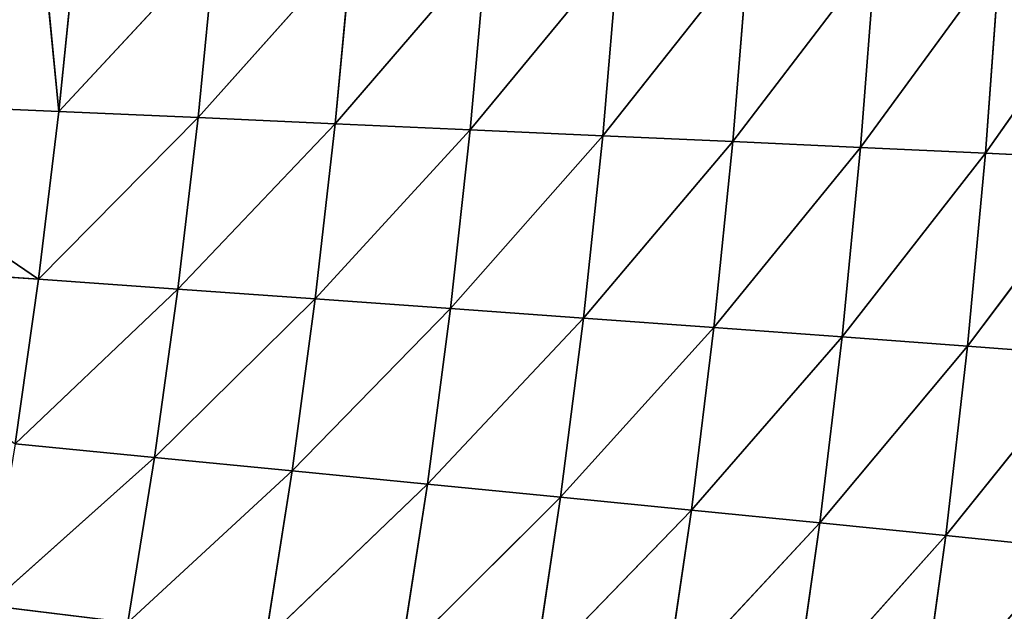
# Model space of a CAD drawing. Extents: x 0 to 500, y 0 to 390.
# Tile 822 of 1056: x 421 to 446, y 175 to 190. Entities that reach past the tile are written whole.
import ezdxf

# ---------------------------------------------------------------- set-up
doc = ezdxf.new("R2010")
doc.units = 0
doc.header["$LTSCALE"] = 25.4
doc.layers.get('0').update_dxf_attribs({"linetype": 'CONTINUOUS'})

# ---------------------------------------------------------------- blocks, each defined once
blk = doc.blocks.new('ATLANTA505_-_S_STL')
at = {"color": 0}
for p, q in [((449.368, 56.055, 198.252), (445.852, 53.907, 203.284)), ((449.368, 56.055, 198.252), (445.852, 53.907, 203.284)), ((449.017, 55.91, 203.433), (445.386, 53.772, 208.282)), ((449.017, 55.91, 203.433), (445.386, 53.772, 208.282)), ((449.017, 55.91, 203.433), (445.852, 53.907, 203.284)), ((449.017, 55.91, 203.433), (445.852, 53.907, 203.284)), ((448.565, 55.776, 208.52), (444.822, 53.648, 213.187)), ((448.565, 55.776, 208.52), (444.822, 53.648, 213.187)), ((448.013, 55.654, 213.513), (444.822, 53.648, 213.187)), ((448.013, 55.654, 213.513), (444.822, 53.648, 213.187)), ((448.565, 55.776, 208.52), (445.386, 53.772, 208.282)), ((448.565, 55.776, 208.52), (445.386, 53.772, 208.282)), ((446.219, 54.052, 198.195), (442.616, 52.009, 203.134)), ((446.219, 54.052, 198.195), (442.616, 52.009, 203.134)), ((445.852, 53.907, 203.284), (446.219, 54.052, 198.195)), ((445.852, 53.907, 203.284), (446.219, 54.052, 198.195)), ((445.386, 53.772, 208.282), (441.562, 51.751, 212.858)), ((445.386, 53.772, 208.282), (441.562, 51.751, 212.858)), ((445.852, 53.907, 203.284), (442.137, 51.874, 208.041)), ((445.852, 53.907, 203.284), (442.137, 51.874, 208.041)), ((445.386, 53.772, 208.282), (442.137, 51.874, 208.041)), ((445.386, 53.772, 208.282), (442.137, 51.874, 208.041)), ((445.852, 53.907, 203.284), (442.616, 52.009, 203.134)), ((445.852, 53.907, 203.284), (442.616, 52.009, 203.134)), ((444.822, 53.648, 213.187), (445.386, 53.772, 208.282)), ((444.822, 53.648, 213.187), (445.386, 53.772, 208.282)), ((445.386, 53.772, 208.282), (445.852, 53.907, 203.284)), ((445.386, 53.772, 208.282), (445.852, 53.907, 203.284)), ((444.822, 53.648, 213.187), (440.892, 51.638, 217.584)), ((444.822, 53.648, 213.187), (440.892, 51.638, 217.584)), ((444.822, 53.648, 213.187), (441.562, 51.751, 212.858)), ((444.822, 53.648, 213.187), (441.562, 51.751, 212.858)), ((444.158, 53.536, 217.999), (444.822, 53.648, 213.187)), ((444.158, 53.536, 217.999), (444.822, 53.648, 213.187)), ((442.616, 52.009, 203.134), (438.822, 50.08, 207.798)), ((442.616, 52.009, 203.134), (438.822, 50.08, 207.798)), ((442.999, 52.154, 198.137), (439.313, 50.212, 202.982)), ((442.999, 52.154, 198.137), (439.313, 50.212, 202.982)), ((442.616, 52.009, 203.134), (439.313, 50.212, 202.982)), ((442.616, 52.009, 203.134), (439.313, 50.212, 202.982)), ((442.616, 52.009, 203.134), (442.137, 51.874, 208.041)), ((442.616, 52.009, 203.134), (442.137, 51.874, 208.041)), ((442.999, 52.154, 198.137), (442.616, 52.009, 203.134)), ((442.999, 52.154, 198.137), (442.616, 52.009, 203.134)), ((441.562, 51.751, 212.858), (437.561, 49.846, 217.163)), ((441.562, 51.751, 212.858), (437.561, 49.846, 217.163)), ((442.137, 51.874, 208.041), (438.239, 49.957, 212.526)), ((442.137, 51.874, 208.041), (438.239, 49.957, 212.526)), ((441.562, 51.751, 212.858), (438.239, 49.957, 212.526)), ((441.562, 51.751, 212.858), (438.239, 49.957, 212.526)), ((442.137, 51.874, 208.041), (438.822, 50.08, 207.798)), ((442.137, 51.874, 208.041), (438.822, 50.08, 207.798)), ((441.562, 51.751, 212.858), (440.892, 51.638, 217.584)), ((441.562, 51.751, 212.858), (440.892, 51.638, 217.584)), ((442.137, 51.874, 208.041), (441.562, 51.751, 212.858)), ((442.137, 51.874, 208.041), (441.562, 51.751, 212.858)), ((439.313, 50.212, 202.982), (435.444, 48.384, 207.553)), ((439.313, 50.212, 202.982), (435.444, 48.384, 207.553)), ((439.71, 50.355, 198.078), (435.945, 48.514, 202.829)), ((439.71, 50.355, 198.078), (435.945, 48.514, 202.829)), ((439.313, 50.212, 202.982), (435.945, 48.514, 202.829)), ((439.313, 50.212, 202.982), (435.945, 48.514, 202.829)), ((438.822, 50.08, 207.798), (439.313, 50.212, 202.982)), ((438.822, 50.08, 207.798), (439.313, 50.212, 202.982)), ((439.313, 50.212, 202.982), (439.71, 50.355, 198.078)), ((439.313, 50.212, 202.982), (439.71, 50.355, 198.078)), ((438.239, 49.957, 212.526), (434.17, 48.154, 216.738)), ((438.239, 49.957, 212.526), (434.17, 48.154, 216.738)), ((438.822, 50.08, 207.798), (434.853, 48.264, 212.189)), ((438.822, 50.08, 207.798), (434.853, 48.264, 212.189)), ((438.239, 49.957, 212.526), (434.853, 48.264, 212.189)), ((438.239, 49.957, 212.526), (434.853, 48.264, 212.189)), ((438.822, 50.08, 207.798), (435.444, 48.384, 207.553)), ((438.822, 50.08, 207.798), (435.444, 48.384, 207.553)), ((437.561, 49.846, 217.163), (438.239, 49.957, 212.526)), ((437.561, 49.846, 217.163), (438.239, 49.957, 212.526)), ((438.239, 49.957, 212.526), (438.822, 50.08, 207.798)), ((438.239, 49.957, 212.526), (438.822, 50.08, 207.798)), ((435.945, 48.514, 202.829), (432.005, 46.784, 207.305)), ((435.945, 48.514, 202.829), (432.005, 46.784, 207.305)), ((436.355, 48.654, 198.019), (432.514, 46.91, 202.674)), ((436.355, 48.654, 198.019), (432.514, 46.91, 202.674)), ((435.945, 48.514, 202.829), (432.514, 46.91, 202.674)), ((435.945, 48.514, 202.829), (432.514, 46.91, 202.674)), ((435.945, 48.514, 202.829), (435.444, 48.384, 207.553)), ((435.945, 48.514, 202.829), (435.444, 48.384, 207.553)), ((436.355, 48.654, 198.019), (435.945, 48.514, 202.829)), ((436.355, 48.654, 198.019), (435.945, 48.514, 202.829)), ((434.853, 48.264, 212.189), (430.721, 46.56, 216.309)), ((434.853, 48.264, 212.189), (430.721, 46.56, 216.309)), ((435.444, 48.384, 207.553), (431.407, 46.667, 211.85)), ((435.444, 48.384, 207.553), (431.407, 46.667, 211.85)), ((434.853, 48.264, 212.189), (431.407, 46.667, 211.85)), ((434.853, 48.264, 212.189), (431.407, 46.667, 211.85)), ((435.444, 48.384, 207.553), (432.005, 46.784, 207.305)), ((435.444, 48.384, 207.553), (432.005, 46.784, 207.305)), ((434.853, 48.264, 212.189), (434.17, 48.154, 216.738)), ((434.853, 48.264, 212.189), (434.17, 48.154, 216.738)), ((435.444, 48.384, 207.553), (434.853, 48.264, 212.189)), ((435.444, 48.384, 207.553), (434.853, 48.264, 212.189)), ((428.507, 45.275, 207.054), (432.514, 46.91, 202.674)), ((428.507, 45.275, 207.054), (432.514, 46.91, 202.674)), ((432.936, 47.046, 197.959), (429.024, 45.397, 202.518)), ((432.936, 47.046, 197.959), (429.024, 45.397, 202.518)), ((429.024, 45.397, 202.518), (432.514, 46.91, 202.674)), ((429.024, 45.397, 202.518), (432.514, 46.91, 202.674)), ((432.005, 46.784, 207.305), (432.514, 46.91, 202.674)), ((432.005, 46.784, 207.305), (432.514, 46.91, 202.674)), ((432.514, 46.91, 202.674), (432.936, 47.046, 197.959)), ((432.514, 46.91, 202.674), (432.936, 47.046, 197.959)), ((427.217, 45.059, 215.876), (431.407, 46.667, 211.85)), ((427.217, 45.059, 215.876), (431.407, 46.667, 211.85)), ((427.905, 45.162, 211.507), (432.005, 46.784, 207.305)), ((427.905, 45.162, 211.507), (432.005, 46.784, 207.305)), ((427.905, 45.162, 211.507), (431.407, 46.667, 211.85)), ((427.905, 45.162, 211.507), (431.407, 46.667, 211.85)), ((428.507, 45.275, 207.054), (432.005, 46.784, 207.305)), ((428.507, 45.275, 207.054), (432.005, 46.784, 207.305)), ((430.721, 46.56, 216.309), (431.407, 46.667, 211.85)), ((430.721, 46.56, 216.309), (431.407, 46.667, 211.85)), ((431.407, 46.667, 211.85), (432.005, 46.784, 207.305)), ((431.407, 46.667, 211.85), (432.005, 46.784, 207.305)), ((429.024, 45.397, 202.518), (424.954, 43.853, 206.801)), ((429.024, 45.397, 202.518), (424.954, 43.853, 206.801)), ((425.476, 43.97, 202.36), (429.455, 45.528, 197.898)), ((425.476, 43.97, 202.36), (429.455, 45.528, 197.898)), ((425.476, 43.97, 202.36), (429.024, 45.397, 202.518)), ((425.476, 43.97, 202.36), (429.024, 45.397, 202.518)), ((429.024, 45.397, 202.518), (428.507, 45.275, 207.054)), ((429.024, 45.397, 202.518), (428.507, 45.275, 207.054)), ((429.455, 45.528, 197.898), (429.024, 45.397, 202.518)), ((429.455, 45.528, 197.898), (429.024, 45.397, 202.518)), ((427.905, 45.162, 211.507), (423.66, 43.646, 215.439)), ((427.905, 45.162, 211.507), (423.66, 43.646, 215.439)), ((428.507, 45.275, 207.054), (424.349, 43.745, 211.161)), ((428.507, 45.275, 207.054), (424.349, 43.745, 211.161)), ((427.905, 45.162, 211.507), (424.349, 43.745, 211.161)), ((427.905, 45.162, 211.507), (424.349, 43.745, 211.161)), ((428.507, 45.275, 207.054), (424.954, 43.853, 206.801)), ((428.507, 45.275, 207.054), (424.954, 43.853, 206.801)), ((427.905, 45.162, 211.507), (427.217, 45.059, 215.876)), ((427.905, 45.162, 211.507), (427.217, 45.059, 215.876)), ((428.507, 45.275, 207.054), (427.905, 45.162, 211.507)), ((428.507, 45.275, 207.054), (427.905, 45.162, 211.507)), ((421.873, 42.627, 202.201), (425.915, 44.096, 197.837)), ((421.873, 42.627, 202.201), (425.915, 44.096, 197.837)), ((425.915, 44.096, 197.837), (425.476, 43.97, 202.36)), ((425.915, 44.096, 197.837), (425.476, 43.97, 202.36)), ((424.954, 43.853, 206.801), (420.741, 42.412, 210.812)), ((424.954, 43.853, 206.801), (420.741, 42.412, 210.812)), ((421.347, 42.516, 206.546), (425.476, 43.97, 202.36)), ((421.347, 42.516, 206.546), (425.476, 43.97, 202.36)), ((421.347, 42.516, 206.546), (424.954, 43.853, 206.801)), ((421.347, 42.516, 206.546), (424.954, 43.853, 206.801)), ((421.873, 42.627, 202.201), (425.476, 43.97, 202.36)), ((421.873, 42.627, 202.201), (425.476, 43.97, 202.36)), ((424.349, 43.745, 211.161), (424.954, 43.853, 206.801)), ((424.349, 43.745, 211.161), (424.954, 43.853, 206.801)), ((425.476, 43.97, 202.36), (424.954, 43.853, 206.801)), ((425.476, 43.97, 202.36), (424.954, 43.853, 206.801)), ((424.349, 43.745, 211.161), (420.053, 42.317, 214.998)), ((424.349, 43.745, 211.161), (420.053, 42.317, 214.998)), ((423.66, 43.646, 215.439), (420.053, 42.317, 214.998)), ((423.66, 43.646, 215.439), (420.053, 42.317, 214.998)), ((424.349, 43.745, 211.161), (420.741, 42.412, 210.812)), ((424.349, 43.745, 211.161), (420.741, 42.412, 210.812)), ((423.66, 43.646, 215.439), (424.349, 43.745, 211.161)), ((423.66, 43.646, 215.439), (424.349, 43.745, 211.161)), ((414.512, 40.176, 201.879), (421.873, 42.627, 202.201)), ((414.512, 40.176, 201.879), (421.873, 42.627, 202.201)), ((421.164, 42.329, 194.991), (421.873, 42.627, 202.201)), ((421.164, 42.329, 194.991), (421.873, 42.627, 202.201)), ((421.873, 42.627, 202.201), (421.347, 42.516, 206.546)), ((421.873, 42.627, 202.201), (421.347, 42.516, 206.546)), ((422.318, 42.747, 197.776), (421.873, 42.627, 202.201)), ((422.318, 42.747, 197.776), (421.873, 42.627, 202.201)), ((413.983, 40.076, 206.03), (421.347, 42.516, 206.546)), ((413.983, 40.076, 206.03), (421.347, 42.516, 206.546)), ((414.512, 40.176, 201.879), (421.347, 42.516, 206.546)), ((414.512, 40.176, 201.879), (421.347, 42.516, 206.546)), ((421.347, 42.516, 206.546), (420.741, 42.412, 210.812)), ((421.347, 42.516, 206.546), (420.741, 42.412, 210.812))]:
    blk.add_line(p, q, dxfattribs=at)
mesh = blk.add_polyface(dxfattribs=at)
corners = [(449.017, 55.91, 203.433), (449.368, 56.055, 198.252), (445.852, 53.907, 203.284)]
mesh.append_faces([[corners[k] for k in face] for face in [(0, 1, 2)]], dxfattribs={"color": 0})
mesh = blk.add_polyface(dxfattribs=at)
corners = [(445.852, 53.907, 203.284), (449.368, 56.055, 198.252), (446.219, 54.052, 198.195)]
mesh.append_faces([[corners[k] for k in face] for face in [(0, 1, 2)]], dxfattribs={"color": 0})
mesh = blk.add_polyface(dxfattribs=at)
corners = [(448.565, 55.776, 208.52), (449.017, 55.91, 203.433), (445.386, 53.772, 208.282)]
mesh.append_faces([[corners[k] for k in face] for face in [(0, 1, 2)]], dxfattribs={"color": 0})
mesh = blk.add_polyface(dxfattribs=at)
corners = [(445.386, 53.772, 208.282), (449.017, 55.91, 203.433), (445.852, 53.907, 203.284)]
mesh.append_faces([[corners[k] for k in face] for face in [(0, 1, 2)]], dxfattribs={"color": 0})
mesh = blk.add_polyface(dxfattribs=at)
corners = [(447.358, 55.542, 218.41), (448.013, 55.654, 213.513), (444.158, 53.536, 217.999)]
mesh.append_faces([[corners[k] for k in face] for face in [(0, 1, 2)]], dxfattribs={"color": 0})
mesh = blk.add_polyface(dxfattribs=at)
corners = [(444.158, 53.536, 217.999), (448.013, 55.654, 213.513), (444.822, 53.648, 213.187)]
mesh.append_faces([[corners[k] for k in face] for face in [(0, 1, 2)]], dxfattribs={"color": 0})
mesh = blk.add_polyface(dxfattribs=at)
corners = [(448.013, 55.654, 213.513), (448.565, 55.776, 208.52), (444.822, 53.648, 213.187)]
mesh.append_faces([[corners[k] for k in face] for face in [(0, 1, 2)]], dxfattribs={"color": 0})
mesh = blk.add_polyface(dxfattribs=at)
corners = [(444.822, 53.648, 213.187), (448.565, 55.776, 208.52), (445.386, 53.772, 208.282)]
mesh.append_faces([[corners[k] for k in face] for face in [(0, 1, 2)]], dxfattribs={"color": 0})
mesh = blk.add_polyface(dxfattribs=at)
corners = [(445.852, 53.907, 203.284), (446.219, 54.052, 198.195), (442.616, 52.009, 203.134)]
mesh.append_faces([[corners[k] for k in face] for face in [(0, 1, 2)]], dxfattribs={"color": 0})
mesh = blk.add_polyface(dxfattribs=at)
corners = [(442.616, 52.009, 203.134), (446.219, 54.052, 198.195), (442.999, 52.154, 198.137)]
mesh.append_faces([[corners[k] for k in face] for face in [(0, 1, 2)]], dxfattribs={"color": 0})
mesh = blk.add_polyface(dxfattribs=at)
corners = [(444.822, 53.648, 213.187), (445.386, 53.772, 208.282), (441.562, 51.751, 212.858)]
mesh.append_faces([[corners[k] for k in face] for face in [(0, 1, 2)]], dxfattribs={"color": 0})
mesh = blk.add_polyface(dxfattribs=at)
corners = [(441.562, 51.751, 212.858), (445.386, 53.772, 208.282), (442.137, 51.874, 208.041)]
mesh.append_faces([[corners[k] for k in face] for face in [(0, 1, 2)]], dxfattribs={"color": 0})
mesh = blk.add_polyface(dxfattribs=at)
corners = [(445.386, 53.772, 208.282), (445.852, 53.907, 203.284), (442.137, 51.874, 208.041)]
mesh.append_faces([[corners[k] for k in face] for face in [(0, 1, 2)]], dxfattribs={"color": 0})
mesh = blk.add_polyface(dxfattribs=at)
corners = [(442.137, 51.874, 208.041), (445.852, 53.907, 203.284), (442.616, 52.009, 203.134)]
mesh.append_faces([[corners[k] for k in face] for face in [(0, 1, 2)]], dxfattribs={"color": 0})
mesh = blk.add_polyface(dxfattribs=at)
corners = [(444.158, 53.536, 217.999), (444.822, 53.648, 213.187), (440.892, 51.638, 217.584)]
mesh.append_faces([[corners[k] for k in face] for face in [(0, 1, 2)]], dxfattribs={"color": 0})
mesh = blk.add_polyface(dxfattribs=at)
corners = [(440.892, 51.638, 217.584), (444.822, 53.648, 213.187), (441.562, 51.751, 212.858)]
mesh.append_faces([[corners[k] for k in face] for face in [(0, 1, 2)]], dxfattribs={"color": 0})
mesh = blk.add_polyface(dxfattribs=at)
corners = [(442.137, 51.874, 208.041), (442.616, 52.009, 203.134), (438.822, 50.08, 207.798)]
mesh.append_faces([[corners[k] for k in face] for face in [(0, 1, 2)]], dxfattribs={"color": 0})
mesh = blk.add_polyface(dxfattribs=at)
corners = [(438.822, 50.08, 207.798), (442.616, 52.009, 203.134), (439.313, 50.212, 202.982)]
mesh.append_faces([[corners[k] for k in face] for face in [(0, 1, 2)]], dxfattribs={"color": 0})
mesh = blk.add_polyface(dxfattribs=at)
corners = [(442.616, 52.009, 203.134), (442.999, 52.154, 198.137), (439.313, 50.212, 202.982)]
mesh.append_faces([[corners[k] for k in face] for face in [(0, 1, 2)]], dxfattribs={"color": 0})
mesh = blk.add_polyface(dxfattribs=at)
corners = [(439.313, 50.212, 202.982), (442.999, 52.154, 198.137), (439.71, 50.355, 198.078)]
mesh.append_faces([[corners[k] for k in face] for face in [(0, 1, 2)]], dxfattribs={"color": 0})
mesh = blk.add_polyface(dxfattribs=at)
corners = [(440.892, 51.638, 217.584), (441.562, 51.751, 212.858), (437.561, 49.846, 217.163)]
mesh.append_faces([[corners[k] for k in face] for face in [(0, 1, 2)]], dxfattribs={"color": 0})
mesh = blk.add_polyface(dxfattribs=at)
corners = [(437.561, 49.846, 217.163), (441.562, 51.751, 212.858), (438.239, 49.957, 212.526)]
mesh.append_faces([[corners[k] for k in face] for face in [(0, 1, 2)]], dxfattribs={"color": 0})
mesh = blk.add_polyface(dxfattribs=at)
corners = [(441.562, 51.751, 212.858), (442.137, 51.874, 208.041), (438.239, 49.957, 212.526)]
mesh.append_faces([[corners[k] for k in face] for face in [(0, 1, 2)]], dxfattribs={"color": 0})
mesh = blk.add_polyface(dxfattribs=at)
corners = [(438.239, 49.957, 212.526), (442.137, 51.874, 208.041), (438.822, 50.08, 207.798)]
mesh.append_faces([[corners[k] for k in face] for face in [(0, 1, 2)]], dxfattribs={"color": 0})
mesh = blk.add_polyface(dxfattribs=at)
corners = [(438.822, 50.08, 207.798), (439.313, 50.212, 202.982), (435.444, 48.384, 207.553)]
mesh.append_faces([[corners[k] for k in face] for face in [(0, 1, 2)]], dxfattribs={"color": 0})
mesh = blk.add_polyface(dxfattribs=at)
corners = [(435.444, 48.384, 207.553), (439.313, 50.212, 202.982), (435.945, 48.514, 202.829)]
mesh.append_faces([[corners[k] for k in face] for face in [(0, 1, 2)]], dxfattribs={"color": 0})
mesh = blk.add_polyface(dxfattribs=at)
corners = [(439.313, 50.212, 202.982), (439.71, 50.355, 198.078), (435.945, 48.514, 202.829)]
mesh.append_faces([[corners[k] for k in face] for face in [(0, 1, 2)]], dxfattribs={"color": 0})
mesh = blk.add_polyface(dxfattribs=at)
corners = [(435.945, 48.514, 202.829), (439.71, 50.355, 198.078), (436.355, 48.654, 198.019)]
mesh.append_faces([[corners[k] for k in face] for face in [(0, 1, 2)]], dxfattribs={"color": 0})
mesh = blk.add_polyface(dxfattribs=at)
corners = [(437.561, 49.846, 217.163), (438.239, 49.957, 212.526), (434.17, 48.154, 216.738)]
mesh.append_faces([[corners[k] for k in face] for face in [(0, 1, 2)]], dxfattribs={"color": 0})
mesh = blk.add_polyface(dxfattribs=at)
corners = [(434.17, 48.154, 216.738), (438.239, 49.957, 212.526), (434.853, 48.264, 212.189)]
mesh.append_faces([[corners[k] for k in face] for face in [(0, 1, 2)]], dxfattribs={"color": 0})
mesh = blk.add_polyface(dxfattribs=at)
corners = [(438.239, 49.957, 212.526), (438.822, 50.08, 207.798), (434.853, 48.264, 212.189)]
mesh.append_faces([[corners[k] for k in face] for face in [(0, 1, 2)]], dxfattribs={"color": 0})
mesh = blk.add_polyface(dxfattribs=at)
corners = [(434.853, 48.264, 212.189), (438.822, 50.08, 207.798), (435.444, 48.384, 207.553)]
mesh.append_faces([[corners[k] for k in face] for face in [(0, 1, 2)]], dxfattribs={"color": 0})
mesh = blk.add_polyface(dxfattribs=at)
corners = [(435.444, 48.384, 207.553), (435.945, 48.514, 202.829), (432.005, 46.784, 207.305)]
mesh.append_faces([[corners[k] for k in face] for face in [(0, 1, 2)]], dxfattribs={"color": 0})
mesh = blk.add_polyface(dxfattribs=at)
corners = [(432.005, 46.784, 207.305), (435.945, 48.514, 202.829), (432.514, 46.91, 202.674)]
mesh.append_faces([[corners[k] for k in face] for face in [(0, 1, 2)]], dxfattribs={"color": 0})
mesh = blk.add_polyface(dxfattribs=at)
corners = [(435.945, 48.514, 202.829), (436.355, 48.654, 198.019), (432.514, 46.91, 202.674)]
mesh.append_faces([[corners[k] for k in face] for face in [(0, 1, 2)]], dxfattribs={"color": 0})
mesh = blk.add_polyface(dxfattribs=at)
corners = [(432.514, 46.91, 202.674), (436.355, 48.654, 198.019), (432.936, 47.046, 197.959)]
mesh.append_faces([[corners[k] for k in face] for face in [(0, 1, 2)]], dxfattribs={"color": 0})
mesh = blk.add_polyface(dxfattribs=at)
corners = [(434.17, 48.154, 216.738), (434.853, 48.264, 212.189), (430.721, 46.56, 216.309)]
mesh.append_faces([[corners[k] for k in face] for face in [(0, 1, 2)]], dxfattribs={"color": 0})
mesh = blk.add_polyface(dxfattribs=at)
corners = [(430.721, 46.56, 216.309), (434.853, 48.264, 212.189), (431.407, 46.667, 211.85)]
mesh.append_faces([[corners[k] for k in face] for face in [(0, 1, 2)]], dxfattribs={"color": 0})
mesh = blk.add_polyface(dxfattribs=at)
corners = [(434.853, 48.264, 212.189), (435.444, 48.384, 207.553), (431.407, 46.667, 211.85)]
mesh.append_faces([[corners[k] for k in face] for face in [(0, 1, 2)]], dxfattribs={"color": 0})
mesh = blk.add_polyface(dxfattribs=at)
corners = [(431.407, 46.667, 211.85), (435.444, 48.384, 207.553), (432.005, 46.784, 207.305)]
mesh.append_faces([[corners[k] for k in face] for face in [(0, 1, 2)]], dxfattribs={"color": 0})
mesh = blk.add_polyface(dxfattribs=at)
corners = [(428.507, 45.275, 207.054), (432.514, 46.91, 202.674), (429.024, 45.397, 202.518)]
mesh.append_faces([[corners[k] for k in face] for face in [(0, 1, 2)]], dxfattribs={"color": 0})
mesh = blk.add_polyface(dxfattribs=at)
corners = [(432.005, 46.784, 207.305), (432.514, 46.91, 202.674), (428.507, 45.275, 207.054)]
mesh.append_faces([[corners[k] for k in face] for face in [(0, 1, 2)]], dxfattribs={"color": 0})
mesh = blk.add_polyface(dxfattribs=at)
corners = [(432.514, 46.91, 202.674), (432.936, 47.046, 197.959), (429.024, 45.397, 202.518)]
mesh.append_faces([[corners[k] for k in face] for face in [(0, 1, 2)]], dxfattribs={"color": 0})
mesh = blk.add_polyface(dxfattribs=at)
corners = [(429.024, 45.397, 202.518), (432.936, 47.046, 197.959), (429.455, 45.528, 197.898)]
mesh.append_faces([[corners[k] for k in face] for face in [(0, 1, 2)]], dxfattribs={"color": 0})
mesh = blk.add_polyface(dxfattribs=at)
corners = [(427.217, 45.059, 215.876), (431.407, 46.667, 211.85), (427.905, 45.162, 211.507)]
mesh.append_faces([[corners[k] for k in face] for face in [(0, 1, 2)]], dxfattribs={"color": 0})
mesh = blk.add_polyface(dxfattribs=at)
corners = [(430.721, 46.56, 216.309), (431.407, 46.667, 211.85), (427.217, 45.059, 215.876)]
mesh.append_faces([[corners[k] for k in face] for face in [(0, 1, 2)]], dxfattribs={"color": 0})
mesh = blk.add_polyface(dxfattribs=at)
corners = [(427.905, 45.162, 211.507), (432.005, 46.784, 207.305), (428.507, 45.275, 207.054)]
mesh.append_faces([[corners[k] for k in face] for face in [(0, 1, 2)]], dxfattribs={"color": 0})
mesh = blk.add_polyface(dxfattribs=at)
corners = [(431.407, 46.667, 211.85), (432.005, 46.784, 207.305), (427.905, 45.162, 211.507)]
mesh.append_faces([[corners[k] for k in face] for face in [(0, 1, 2)]], dxfattribs={"color": 0})
mesh = blk.add_polyface(dxfattribs=at)
corners = [(428.507, 45.275, 207.054), (429.024, 45.397, 202.518), (424.954, 43.853, 206.801)]
mesh.append_faces([[corners[k] for k in face] for face in [(0, 1, 2)]], dxfattribs={"color": 0})
mesh = blk.add_polyface(dxfattribs=at)
corners = [(424.954, 43.853, 206.801), (429.024, 45.397, 202.518), (425.476, 43.97, 202.36)]
mesh.append_faces([[corners[k] for k in face] for face in [(0, 1, 2)]], dxfattribs={"color": 0})
mesh = blk.add_polyface(dxfattribs=at)
corners = [(425.476, 43.97, 202.36), (429.455, 45.528, 197.898), (425.915, 44.096, 197.837)]
mesh.append_faces([[corners[k] for k in face] for face in [(0, 1, 2)]], dxfattribs={"color": 0})
mesh = blk.add_polyface(dxfattribs=at)
corners = [(429.024, 45.397, 202.518), (429.455, 45.528, 197.898), (425.476, 43.97, 202.36)]
mesh.append_faces([[corners[k] for k in face] for face in [(0, 1, 2)]], dxfattribs={"color": 0})
mesh = blk.add_polyface(dxfattribs=at)
corners = [(427.217, 45.059, 215.876), (427.905, 45.162, 211.507), (423.66, 43.646, 215.439)]
mesh.append_faces([[corners[k] for k in face] for face in [(0, 1, 2)]], dxfattribs={"color": 0})
mesh = blk.add_polyface(dxfattribs=at)
corners = [(423.66, 43.646, 215.439), (427.905, 45.162, 211.507), (424.349, 43.745, 211.161)]
mesh.append_faces([[corners[k] for k in face] for face in [(0, 1, 2)]], dxfattribs={"color": 0})
mesh = blk.add_polyface(dxfattribs=at)
corners = [(427.905, 45.162, 211.507), (428.507, 45.275, 207.054), (424.349, 43.745, 211.161)]
mesh.append_faces([[corners[k] for k in face] for face in [(0, 1, 2)]], dxfattribs={"color": 0})
mesh = blk.add_polyface(dxfattribs=at)
corners = [(424.349, 43.745, 211.161), (428.507, 45.275, 207.054), (424.954, 43.853, 206.801)]
mesh.append_faces([[corners[k] for k in face] for face in [(0, 1, 2)]], dxfattribs={"color": 0})
mesh = blk.add_polyface(dxfattribs=at)
corners = [(421.873, 42.627, 202.201), (425.915, 44.096, 197.837), (422.318, 42.747, 197.776)]
mesh.append_faces([[corners[k] for k in face] for face in [(0, 1, 2)]], dxfattribs={"color": 0})
mesh = blk.add_polyface(dxfattribs=at)
corners = [(425.476, 43.97, 202.36), (425.915, 44.096, 197.837), (421.873, 42.627, 202.201)]
mesh.append_faces([[corners[k] for k in face] for face in [(0, 1, 2)]], dxfattribs={"color": 0})
mesh = blk.add_polyface(dxfattribs=at)
corners = [(424.349, 43.745, 211.161), (424.954, 43.853, 206.801), (420.741, 42.412, 210.812)]
mesh.append_faces([[corners[k] for k in face] for face in [(0, 1, 2)]], dxfattribs={"color": 0})
mesh = blk.add_polyface(dxfattribs=at)
corners = [(420.741, 42.412, 210.812), (424.954, 43.853, 206.801), (421.347, 42.516, 206.546)]
mesh.append_faces([[corners[k] for k in face] for face in [(0, 1, 2)]], dxfattribs={"color": 0})
mesh = blk.add_polyface(dxfattribs=at)
corners = [(421.347, 42.516, 206.546), (425.476, 43.97, 202.36), (421.873, 42.627, 202.201)]
mesh.append_faces([[corners[k] for k in face] for face in [(0, 1, 2)]], dxfattribs={"color": 0})
mesh = blk.add_polyface(dxfattribs=at)
corners = [(424.954, 43.853, 206.801), (425.476, 43.97, 202.36), (421.347, 42.516, 206.546)]
mesh.append_faces([[corners[k] for k in face] for face in [(0, 1, 2)]], dxfattribs={"color": 0})
mesh = blk.add_polyface(dxfattribs=at)
corners = [(419.284, 42.23, 219.103), (423.66, 43.646, 215.439), (420.053, 42.317, 214.998)]
mesh.append_faces([[corners[k] for k in face] for face in [(0, 1, 2)]], dxfattribs={"color": 0})
mesh = blk.add_polyface(dxfattribs=at)
corners = [(423.66, 43.646, 215.439), (424.349, 43.745, 211.161), (420.053, 42.317, 214.998)]
mesh.append_faces([[corners[k] for k in face] for face in [(0, 1, 2)]], dxfattribs={"color": 0})
mesh = blk.add_polyface(dxfattribs=at)
corners = [(420.053, 42.317, 214.998), (424.349, 43.745, 211.161), (420.741, 42.412, 210.812)]
mesh.append_faces([[corners[k] for k in face] for face in [(0, 1, 2)]], dxfattribs={"color": 0})
mesh = blk.add_polyface(dxfattribs=at)
corners = [(414.512, 40.176, 201.879), (421.164, 42.329, 194.991), (415.601, 40.477, 194.991), (421.873, 42.627, 202.201)]
mesh.append_faces([[corners[k] for k in face] for face in [(0, 1, 2), (1, 0, 3)]], dxfattribs={"vtx0": -1, "color": 0})
mesh = blk.add_polyface(dxfattribs=at)
corners = [(421.347, 42.516, 206.546), (421.873, 42.627, 202.201), (414.512, 40.176, 201.879)]
mesh.append_faces([[corners[k] for k in face] for face in [(0, 1, 2)]], dxfattribs={"color": 0})
mesh = blk.add_polyface(dxfattribs=at)
corners = [(421.873, 42.627, 202.201), (422.318, 42.747, 197.776), (421.164, 42.329, 194.991)]
mesh.append_faces([[corners[k] for k in face] for face in [(0, 1, 2)]], dxfattribs={"color": 0})
mesh = blk.add_polyface(dxfattribs=at)
corners = [(421.347, 42.516, 206.546), (414.512, 40.176, 201.879), (413.983, 40.076, 206.03)]
mesh.append_faces([[corners[k] for k in face] for face in [(0, 1, 2)]], dxfattribs={"color": 0})
mesh = blk.add_polyface(dxfattribs=at)
corners = [(420.741, 42.412, 210.812), (421.347, 42.516, 206.546), (413.983, 40.076, 206.03)]
mesh.append_faces([[corners[k] for k in face] for face in [(0, 1, 2)]], dxfattribs={"color": 0})

msp = doc.modelspace()

# ---------------------------------------------------------------- block references
at = {"color": 254, "extrusion": (0, -1, 1.11022e-16)}
msp.add_blockref('ATLANTA505_-_S_STL', (-0.149, -0.01, -389.852), dxfattribs=at)

doc.saveas('drawing.dxf')
